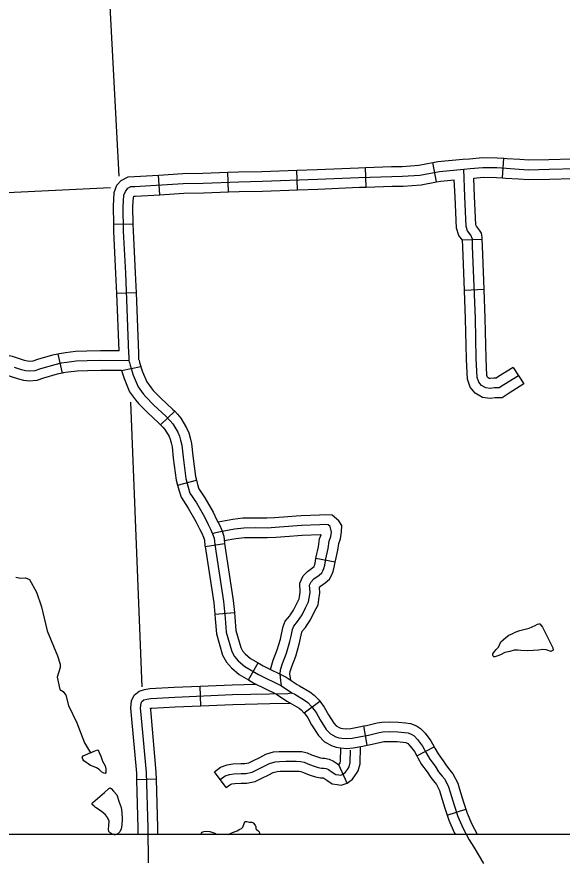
# Model space of a CAD drawing. Extents: x -5566 to 1759129, y -3726 to 731467.
# Drawn here: x -4614.72 to -4583.02, y 158.89 to 208.01 of the extents above; entities that cross this region are included whole.
import ezdxf

# ---------------------------------------------------------------- set-up
doc = ezdxf.new("R2010")
doc.units = 0
doc.layers.add('Default', color=7, linetype='Continuous')
doc.layers.add('R_No Plot', color=7, linetype='Continuous')

msp = doc.modelspace()

# ---------------------------------------------------------------- linework, layer by layer
at = {"layer": 'Default'}
for p, q in [((-4590.329, 198.42), (-4590.542, 199.539)), ((-4586.482, 198.655), (-4586.402, 199.791)), ((-4602.42, 197.837), (-4602.461, 198.975)), ((-4598.413, 197.959), (-4598.453, 199.098)), ((-4594.407, 198.119), (-4594.446, 199.257)), ((-4606.411, 197.674), (-4606.482, 198.811)), ((-4607.949, 195.972), (-4609.088, 195.949)), ((-4587.67, 195.073), (-4588.814, 195.029)), ((-4587.557, 192.158), (-4588.695, 192.114)), ((-4607.773, 191.978), (-4608.911, 191.932)), ((-4612.33, 188.416), (-4612.076, 187.306)), ((-4608.635, 187.452), (-4607.521, 187.693)), ((-4585.868, 187.64), (-4585.257, 186.678)), ((-4606.368, 184.307), (-4605.542, 185.092)), ((-4605.384, 180.791), (-4604.286, 181.096)), ((-4603.779, 177.234), (-4602.653, 177.41)), ((-4596.212, 176.314), (-4597.33, 176.529)), ((-4603.207, 173.302), (-4602.073, 173.407)), ((-4601.262, 169.485), (-4600.684, 170.467)), ((-4604.019, 167.979), (-4604.066, 169.117)), ((-4598.02, 167.565), (-4597.108, 168.248)), ((-4594.346, 165.688), (-4594.556, 166.808)), ((-4591.471, 165.06), (-4590.469, 165.601)), ((-4595.518, 163.484), (-4596.003, 164.556)), ((-4602.554, 163.234), (-4603.237, 164.145)), ((-4606.601, 163.705), (-4607.74, 163.674)), ((-4589.704, 161.621), (-4588.622, 161.978))]:
    msp.add_line(p, q, dxfattribs=at)
for points in [[(-4610.781, 238.171), (-4610.568, 232.416), (-4608.792, 198.76)], [(-4594.446, 199.257), (-4592.932, 199.309), (-4592.316, 199.317), (-4591.358, 199.383), (-4590.542, 199.539)], [(-4590.542, 199.539), (-4590.238, 199.597), (-4588.792, 199.732), (-4588.405, 199.76), (-4587.656, 199.828), (-4586.79, 199.818), (-4586.402, 199.791)], [(-4586.402, 199.791), (-4586.239, 199.78), (-4585.486, 199.733), (-4584.964, 199.696), (-4583.795, 199.724), (-4582.453, 199.764)], [(-4608.176, 187.95), (-4608.191, 188.018), (-4608.195, 188.282), (-4608.203, 188.45), (-4608.389, 193.116), (-4608.511, 195.564), (-4608.539, 196.996), (-4608.502, 197.656), (-4608.407, 197.864), (-4608.275, 198.052), (-4608.096, 198.146), (-4607.861, 198.156), (-4605.045, 198.329), (-4603.895, 198.354), (-4601.812, 198.429), (-4600.456, 198.457), (-4597.243, 198.57), (-4594.831, 198.674), (-4592.919, 198.74), (-4592.293, 198.748), (-4591.285, 198.818), (-4590.158, 199.032), (-4588.745, 199.164), (-4588.359, 199.192), (-4587.633, 199.258), (-4586.814, 199.249), (-4586.277, 199.211), (-4585.523, 199.164), (-4584.976, 199.126), (-4583.78, 199.155), (-4582.197, 199.202)], [(-4606.482, 198.811), (-4605.069, 198.899), (-4603.911, 198.923), (-4602.461, 198.975)], [(-4602.461, 198.975), (-4601.829, 198.998), (-4600.472, 199.027), (-4598.453, 199.098)], [(-4598.453, 199.098), (-4597.265, 199.14), (-4594.853, 199.243), (-4594.446, 199.257)], [(-4588.239, 195.051), (-4588.241, 195.099), (-4588.322, 195.326), (-4588.517, 195.57), (-4588.598, 195.829), (-4588.679, 197.567), (-4588.745, 199.164)], [(-4609.088, 195.949), (-4609.109, 197.007), (-4609.064, 197.795), (-4608.898, 198.231), (-4608.663, 198.492), (-4608.248, 198.71), (-4607.89, 198.725), (-4606.482, 198.811)], [(-4594.407, 198.119), (-4592.905, 198.171), (-4592.27, 198.178), (-4591.212, 198.252), (-4590.329, 198.42)], [(-4590.329, 198.42), (-4590.078, 198.468), (-4589.289, 198.541)], [(-4588.814, 195.029), (-4589.028, 195.298), (-4589.163, 195.73), (-4589.248, 197.542), (-4589.289, 198.541)], [(-4588.153, 198.639), (-4587.611, 198.689), (-4586.837, 198.68), (-4586.482, 198.655)], [(-4587.67, 195.073), (-4587.675, 195.208), (-4587.713, 195.432), (-4587.818, 195.607), (-4588.005, 195.842), (-4588.032, 195.929), (-4588.11, 197.592), (-4588.153, 198.639)], [(-4586.482, 198.655), (-4586.314, 198.643), (-4585.56, 198.596), (-4584.989, 198.556), (-4583.765, 198.585), (-4582.419, 198.625)], [(-4609.274, 198.069), (-4628.066, 197.162)], [(-4602.42, 197.837), (-4601.796, 197.86), (-4600.44, 197.888), (-4598.413, 197.959)], [(-4598.413, 197.959), (-4597.221, 198.001), (-4594.809, 198.105), (-4594.407, 198.119)], [(-4607.949, 195.972), (-4607.969, 196.986), (-4607.939, 197.517), (-4607.911, 197.58), (-4607.908, 197.584), (-4607.832, 197.587), (-4606.411, 197.674)], [(-4606.411, 197.674), (-4605.022, 197.76), (-4603.878, 197.784), (-4602.42, 197.837)], [(-4607.773, 191.978), (-4607.82, 193.142), (-4607.942, 195.584), (-4607.949, 195.972)], [(-4608.911, 191.932), (-4608.958, 193.091), (-4609.08, 195.544), (-4609.088, 195.949)], [(-4588.695, 192.114), (-4588.794, 194.655), (-4588.814, 195.029)], [(-4585.563, 187.159), (-4586.407, 186.623), (-4586.683, 186.444), (-4586.958, 186.444), (-4587.202, 186.412), (-4587.462, 186.444), (-4587.705, 186.59), (-4587.867, 186.785), (-4587.965, 187.061), (-4588.013, 188.149), (-4588.062, 190.487), (-4588.224, 194.677), (-4588.239, 195.051)], [(-4587.557, 192.158), (-4587.655, 194.699), (-4587.67, 195.073)], [(-4588.582, 188.103), (-4588.583, 188.131), (-4588.632, 190.47), (-4588.695, 192.114)], [(-4587.444, 188.154), (-4587.444, 188.168), (-4587.493, 190.504), (-4587.557, 192.158)], [(-4608.778, 188.593), (-4608.911, 191.932)], [(-4607.619, 188.07), (-4607.622, 188.083), (-4607.625, 188.3), (-4607.634, 188.475), (-4607.773, 191.978)], [(-4608.778, 188.593), (-4609.856, 188.603), (-4610.647, 188.582), (-4611.306, 188.566), (-4611.891, 188.494), (-4612.245, 188.436), (-4612.33, 188.416)], [(-4612.33, 188.416), (-4612.65, 188.343), (-4613.513, 188.105), (-4613.799, 188.007), (-4613.997, 187.988), (-4614.099, 188.001), (-4614.275, 188.049), (-4614.686, 188.184), (-4614.968, 188.27), (-4615.261, 188.327), (-4615.524, 188.352), (-4616.085, 188.372)], [(-4585.257, 186.678), (-4586.099, 186.143), (-4586.514, 185.875), (-4586.921, 185.875), (-4587.2, 185.838), (-4587.652, 185.894), (-4588.081, 186.152), (-4588.37, 186.499), (-4588.53, 186.952), (-4588.582, 188.103)], [(-4585.868, 187.64), (-4586.714, 187.102), (-4586.851, 187.014), (-4586.996, 187.014), (-4587.204, 186.986), (-4587.272, 186.995), (-4587.329, 187.029), (-4587.364, 187.071), (-4587.4, 187.171), (-4587.444, 188.154)], [(-4608.204, 188.018), (-4609.851, 188.033), (-4610.633, 188.012), (-4611.265, 187.997), (-4611.81, 187.93), (-4612.135, 187.877), (-4612.511, 187.79), (-4613.344, 187.561), (-4613.678, 187.446), (-4614.005, 187.415), (-4614.209, 187.44), (-4614.44, 187.503), (-4614.859, 187.641)], [(-4608.172, 187.931), (-4608.138, 187.772), (-4607.955, 187.184), (-4607.665, 186.51), (-4607.37, 186.104), (-4607.225, 185.921), (-4606.747, 185.443), (-4606.065, 184.815), (-4605.801, 184.538), (-4605.653, 184.355), (-4605.363, 183.876), (-4605.268, 183.653), (-4605.201, 183.403), (-4605.137, 183.129), (-4605.058, 182.431), (-4604.904, 181.191), (-4604.762, 180.682), (-4604.655, 180.336), (-4604.279, 179.767), (-4603.811, 178.962), (-4603.595, 178.517), (-4603.459, 178.249), (-4603.337, 177.976), (-4603.256, 177.719), (-4603.22, 177.352), (-4602.702, 174.028), (-4602.615, 173.077), (-4602.554, 172.258), (-4602.23, 171.138), (-4602.061, 170.841), (-4601.845, 170.59), (-4601.467, 170.266), (-4600.663, 169.794), (-4599.34, 169.14), (-4598.726, 168.733)], [(-4607.615, 188.051), (-4607.586, 187.917), (-4607.42, 187.382), (-4607.167, 186.794), (-4606.916, 186.449), (-4606.798, 186.3), (-4606.352, 185.854), (-4605.665, 185.221), (-4605.542, 185.092)], [(-4612.076, 187.306), (-4612.372, 187.238), (-4613.175, 187.017), (-4613.557, 186.885), (-4614.013, 186.843), (-4614.319, 186.88), (-4614.604, 186.958), (-4615.031, 187.099), (-4615.244, 187.163), (-4615.425, 187.199), (-4615.598, 187.215), (-4616.123, 187.233)], [(-4608.635, 187.452), (-4609.846, 187.464), (-4610.618, 187.443), (-4611.223, 187.429), (-4611.729, 187.366), (-4612.025, 187.318), (-4612.076, 187.306)], [(-4608.635, 187.452), (-4608.49, 186.987), (-4608.163, 186.226), (-4607.824, 185.76), (-4607.651, 185.541), (-4607.141, 185.032), (-4606.465, 184.409), (-4606.368, 184.307)], [(-4608.113, 185.618), (-4607.454, 169.086)], [(-4605.542, 185.092), (-4605.374, 184.914), (-4605.186, 184.684), (-4604.854, 184.136), (-4604.728, 183.839), (-4604.648, 183.542), (-4604.575, 183.225), (-4604.493, 182.498), (-4604.344, 181.303), (-4604.286, 181.096)], [(-4606.368, 184.307), (-4606.229, 184.161), (-4606.12, 184.027), (-4605.871, 183.616), (-4605.808, 183.467), (-4605.753, 183.264), (-4605.699, 183.032), (-4605.624, 182.364), (-4605.464, 181.079), (-4605.384, 180.791)], [(-4605.384, 180.791), (-4605.309, 180.521), (-4605.175, 180.09), (-4604.763, 179.466), (-4604.314, 178.694), (-4604.105, 178.263), (-4603.973, 178.003), (-4603.871, 177.774), (-4603.817, 177.605), (-4603.786, 177.28), (-4603.779, 177.234)], [(-4604.286, 181.096), (-4604.216, 180.843), (-4604.135, 180.583), (-4603.795, 180.067), (-4603.308, 179.23), (-4603.085, 178.77), (-4602.944, 178.494), (-4602.804, 178.178), (-4602.695, 177.834), (-4602.655, 177.423), (-4602.653, 177.41)], [(-4598.489, 178.994), (-4598.963, 178.955), (-4599.738, 178.902), (-4600.185, 178.876), (-4600.831, 178.885), (-4601.574, 178.876), (-4602.161, 178.799), (-4603.023, 178.648)], [(-4596.212, 176.314), (-4596.195, 176.402), (-4596.064, 177.012), (-4596.009, 177.411), (-4595.915, 177.669), (-4595.841, 178.094), (-4595.82, 178.448), (-4595.993, 178.718), (-4596.396, 179.059), (-4596.785, 179.081), (-4597.13, 179.053), (-4598.198, 179.018), (-4598.489, 178.994)], [(-4596.565, 177.55), (-4596.467, 177.816), (-4596.423, 178.074), (-4596.503, 178.403), (-4596.618, 178.501), (-4596.778, 178.51), (-4597.098, 178.484), (-4598.165, 178.449), (-4598.92, 178.387), (-4599.702, 178.333), (-4600.173, 178.307), (-4600.831, 178.316), (-4601.533, 178.307), (-4602.075, 178.236), (-4602.786, 178.111), (-4603.248, 178.004), (-4603.337, 177.976)], [(-4598.395, 177.858), (-4598.877, 177.819), (-4599.667, 177.765), (-4600.161, 177.737), (-4600.831, 177.746), (-4601.492, 177.738), (-4601.989, 177.672), (-4602.668, 177.554)], [(-4597.33, 176.529), (-4597.311, 176.629), (-4597.187, 177.209), (-4597.121, 177.688), (-4597.037, 177.918), (-4597.066, 177.916), (-4598.132, 177.88), (-4598.395, 177.858)], [(-4602.653, 177.41), (-4602.137, 174.098), (-4602.073, 173.407)], [(-4599.34, 169.14), (-4599.369, 169.452), (-4599.418, 169.821), (-4599.39, 170.076), (-4599.284, 170.438), (-4599.05, 171.041), (-4598.851, 171.707), (-4598.78, 172.019), (-4598.695, 172.416), (-4598.624, 172.601), (-4598.397, 172.87), (-4598.142, 173.253), (-4597.944, 173.665), (-4597.759, 174.019), (-4597.731, 174.232), (-4597.674, 174.558), (-4597.717, 174.984), (-4597.604, 175.182), (-4597.448, 175.352), (-4597.15, 175.565), (-4596.994, 175.707), (-4596.923, 175.82), (-4596.866, 175.948), (-4596.824, 176.146), (-4596.753, 176.515), (-4596.625, 177.111), (-4596.565, 177.55)], [(-4603.779, 177.234), (-4603.268, 173.958), (-4603.207, 173.302)], [(-4598.831, 173.246), (-4598.638, 173.536), (-4598.453, 173.92), (-4598.311, 174.193), (-4598.294, 174.318), (-4598.249, 174.579), (-4598.269, 175.109), (-4598.066, 175.52), (-4597.827, 175.781), (-4597.508, 176.009), (-4597.435, 176.075), (-4597.427, 176.088), (-4597.411, 176.125), (-4597.382, 176.26), (-4597.33, 176.529)], [(-4597.883, 172.615), (-4597.646, 172.97), (-4597.435, 173.409), (-4597.208, 173.845), (-4597.168, 174.145), (-4597.1, 174.537), (-4597.132, 174.854), (-4597.068, 174.924), (-4596.791, 175.121), (-4596.552, 175.338), (-4596.419, 175.552), (-4596.322, 175.771), (-4596.266, 176.033), (-4596.212, 176.314)], [(-4614.778, 175.456), (-4614.509, 175.402), (-4614.213, 175.409), (-4613.979, 175.307), (-4613.569, 174.581), (-4613.288, 173.718), (-4612.965, 172.339), (-4612.356, 170.883), (-4612.201, 170.387), (-4612.201, 170.203)], [(-4602.073, 173.407), (-4602.047, 173.125), (-4601.99, 172.36), (-4601.701, 171.361), (-4601.593, 171.17), (-4601.442, 170.995), (-4601.135, 170.732), (-4600.684, 170.467)], [(-4603.207, 173.302), (-4603.182, 173.03), (-4603.118, 172.157), (-4602.758, 170.915), (-4602.529, 170.511), (-4602.248, 170.186), (-4601.799, 169.801), (-4601.262, 169.485)], [(-4599.979, 170.091), (-4599.823, 170.622), (-4599.589, 171.225), (-4599.402, 171.852), (-4599.336, 172.142), (-4599.243, 172.579), (-4599.122, 172.894), (-4598.854, 173.213), (-4598.831, 173.247)], [(-4598.795, 169.462), (-4598.844, 169.828), (-4598.829, 169.964), (-4598.744, 170.254), (-4598.51, 170.856), (-4598.3, 171.563), (-4598.224, 171.897), (-4598.148, 172.254), (-4598.127, 172.307), (-4597.941, 172.528), (-4597.883, 172.615)], [(-4585.476, 172.355), (-4584.945, 172.49), (-4584.593, 172.643), (-4584.446, 172.72), (-4584.382, 172.733), (-4584.318, 172.733), (-4584.171, 172.554), (-4583.57, 171.338), (-4583.544, 171.21), (-4583.666, 171.133), (-4583.954, 171.229), (-4584.145, 171.242), (-4584.401, 171.204), (-4585.009, 171.172)], [(-4584.318, 172.733), (-4584.171, 172.554), (-4583.57, 171.338), (-4583.544, 171.21)], [(-4585.009, 171.172), (-4585.431, 171.185), (-4585.597, 171.204), (-4585.802, 171.204), (-4586.064, 171.14), (-4586.358, 171.076), (-4586.608, 170.929), (-4586.767, 170.871), (-4586.927, 170.814), (-4586.991, 170.814), (-4587.036, 170.858), (-4587.049, 170.916), (-4587.042, 170.993), (-4586.953, 171.127), (-4586.857, 171.242), (-4586.723, 171.389), (-4586.665, 171.517), (-4586.576, 171.684), (-4586.441, 171.805), (-4586.294, 171.946), (-4586.128, 172.074), (-4585.891, 172.176), (-4585.757, 172.259), (-4585.476, 172.355)], [(-4600.684, 170.467), (-4600.393, 170.295), (-4599.056, 169.635), (-4598.432, 169.222), (-4598.283, 169.141), (-4597.691, 168.79), (-4597.431, 168.603), (-4597.155, 168.31), (-4597.108, 168.248)], [(-4612.201, 170.203), (-4612.385, 169.638), (-4612.23, 168.928), (-4612.019, 168.809), (-4611.871, 168.603), (-4611.718, 168.001), (-4611.232, 166.996), (-4610.783, 165.83), (-4610.443, 165.245)], [(-4601.262, 169.485), (-4600.934, 169.292), (-4599.625, 168.645), (-4599.019, 168.244), (-4598.845, 168.15), (-4598.315, 167.836), (-4598.184, 167.742), (-4598.028, 167.576), (-4598.02, 167.565)], [(-4608.074, 167.631), (-4608.095, 167.846), (-4608.054, 168.275), (-4607.908, 168.594), (-4607.612, 168.828), (-4607.305, 168.925), (-4606.994, 168.977), (-4605.573, 169.055), (-4604.066, 169.117)], [(-4604.066, 169.117), (-4602.194, 169.194), (-4600.803, 169.227)], [(-4607.067, 158.858), (-4607.093, 160.885), (-4607.181, 164.092), (-4607.487, 167.472), (-4607.523, 167.846), (-4607.496, 168.126), (-4607.447, 168.232), (-4607.341, 168.317), (-4607.172, 168.37), (-4606.932, 168.41), (-4605.545, 168.486), (-4602.176, 168.625), (-4598.969, 168.7), (-4598.726, 168.733)], [(-4598.726, 168.733), (-4598.564, 168.645), (-4598.003, 168.313), (-4597.808, 168.173), (-4597.591, 167.943), (-4597.328, 167.592), (-4597.092, 167.16), (-4596.738, 166.603), (-4596.494, 166.352), (-4596.17, 166.181), (-4596.008, 166.123), (-4595.832, 166.092), (-4595.529, 166.076), (-4595.236, 166.092)], [(-4606.94, 167.739), (-4606.949, 167.83), (-4606.869, 167.843), (-4605.518, 167.917), (-4604.019, 167.979)], [(-4604.019, 167.979), (-4602.157, 168.056), (-4600.021, 168.106)], [(-4600.021, 168.106), (-4598.818, 168.134)], [(-4597.108, 168.248), (-4596.848, 167.901), (-4596.601, 167.449), (-4596.288, 166.958), (-4596.148, 166.813), (-4595.94, 166.704), (-4595.861, 166.676), (-4595.767, 166.659), (-4595.529, 166.646), (-4595.31, 166.658), (-4594.823, 166.758), (-4594.556, 166.808)], [(-4607.74, 163.674), (-4607.75, 164.059), (-4608.054, 167.419), (-4608.074, 167.631)], [(-4606.601, 163.705), (-4606.612, 164.126), (-4606.92, 167.525), (-4606.94, 167.739)], [(-4598.02, 167.565), (-4597.808, 167.283), (-4597.583, 166.87), (-4597.187, 166.249), (-4596.84, 165.89), (-4596.399, 165.658), (-4596.155, 165.571), (-4595.898, 165.525), (-4595.528, 165.505), (-4595.163, 165.526), (-4594.604, 165.64), (-4594.346, 165.688)], [(-4594.556, 166.808), (-4594.403, 166.836), (-4593.775, 166.981), (-4593.509, 167.033), (-4593.047, 167.052), (-4592.534, 167.034), (-4592.127, 166.991), (-4591.833, 166.954), (-4591.486, 166.817), (-4591.254, 166.658), (-4590.988, 166.381), (-4590.649, 165.934), (-4590.469, 165.601)], [(-4595.236, 166.092), (-4594.714, 166.199), (-4594.287, 166.279), (-4593.656, 166.424), (-4593.443, 166.465), (-4593.045, 166.482), (-4592.574, 166.465), (-4592.193, 166.425), (-4591.975, 166.397), (-4591.755, 166.311), (-4591.625, 166.222), (-4591.422, 166.011), (-4591.129, 165.625), (-4590.919, 165.236), (-4590.712, 164.881), (-4590.408, 164.46), (-4590.199, 164.143)], [(-4595.928, 164.665), (-4595.926, 164.668), (-4595.904, 164.754), (-4595.89, 165.524)], [(-4594.972, 164.046), (-4594.869, 164.204), (-4594.767, 164.599), (-4594.75, 165.61)], [(-4594.346, 165.688), (-4594.17, 165.721), (-4593.538, 165.867), (-4593.377, 165.898), (-4593.043, 165.912), (-4592.614, 165.897), (-4592.259, 165.859), (-4592.116, 165.841), (-4592.024, 165.805), (-4591.995, 165.785), (-4591.856, 165.64), (-4591.61, 165.315), (-4591.471, 165.06)], [(-4590.469, 165.601), (-4590.423, 165.516), (-4590.234, 165.193), (-4589.939, 164.784), (-4589.74, 164.482), (-4589.54, 164.239), (-4589.366, 164.014), (-4589.092, 163.486), (-4588.979, 163.127), (-4588.752, 162.375), (-4588.622, 161.978)], [(-4610.097, 164.374), (-4610.324, 164.461), (-4610.437, 164.515), (-4610.578, 164.595), (-4610.691, 164.688), (-4610.825, 164.788), (-4610.878, 164.869), (-4610.911, 164.929), (-4610.918, 164.978), (-4610.866, 165.064), (-4610.773, 165.108), (-4610.423, 165.257)], [(-4610.866, 165.064), (-4610.423, 165.257), (-4610.025, 165.421)], [(-4610.443, 165.245), (-4610.219, 165.348), (-4610.025, 165.421), (-4609.994, 165.392), (-4609.937, 165.263), (-4609.83, 165.042), (-4609.743, 164.762), (-4609.583, 164.488), (-4609.556, 164.308), (-4609.543, 164.161), (-4609.543, 164.107), (-4609.583, 164.047), (-4609.663, 164.06), (-4609.796, 164.147), (-4609.93, 164.267), (-4610.097, 164.374)], [(-4603.237, 164.145), (-4602.882, 164.412), (-4602.488, 164.548), (-4602.157, 164.595), (-4601.699, 164.615), (-4601.459, 164.615), (-4601.237, 164.659), (-4600.992, 164.785), (-4600.592, 164.981), (-4600.238, 165.163), (-4599.799, 165.293), (-4599.475, 165.316), (-4599.133, 165.325)], [(-4602.896, 163.689), (-4602.611, 163.903), (-4602.354, 163.992), (-4602.105, 164.027), (-4601.687, 164.045), (-4601.403, 164.045), (-4601.047, 164.116), (-4600.736, 164.276), (-4600.336, 164.472), (-4600.025, 164.632), (-4599.696, 164.73), (-4599.448, 164.747), (-4599.074, 164.756), (-4598.772, 164.756), (-4598.479, 164.756), (-4598.23, 164.747), (-4598.026, 164.703), (-4597.803, 164.605), (-4597.486, 164.49), (-4597.211, 164.401), (-4597.006, 164.356), (-4596.882, 164.356), (-4596.731, 164.33), (-4596.597, 164.267), (-4596.384, 164.125), (-4596.18, 163.992), (-4595.993, 163.965), (-4595.913, 163.947), (-4595.789, 163.992), (-4595.62, 164.116), (-4595.495, 164.285), (-4595.398, 164.436), (-4595.335, 164.676), (-4595.323, 165.407)], [(-4599.133, 165.325), (-4599.081, 165.326), (-4598.772, 165.326), (-4598.469, 165.326), (-4598.159, 165.315), (-4597.849, 165.247), (-4597.591, 165.134), (-4597.301, 165.028), (-4597.062, 164.951), (-4596.945, 164.926), (-4596.832, 164.926), (-4596.558, 164.877), (-4596.317, 164.765), (-4596.071, 164.601), (-4596.003, 164.556), (-4595.964, 164.609), (-4595.928, 164.665)], [(-4591.471, 165.06), (-4591.416, 164.957), (-4591.19, 164.57), (-4590.876, 164.137), (-4590.658, 163.805), (-4590.431, 163.528), (-4590.329, 163.398), (-4590.149, 163.049), (-4590.067, 162.791), (-4589.839, 162.033), (-4589.704, 161.621)], [(-4602.554, 163.234), (-4602.341, 163.394), (-4602.219, 163.436), (-4602.052, 163.459), (-4601.675, 163.475), (-4601.346, 163.475), (-4600.857, 163.573), (-4600.481, 163.767), (-4600.081, 163.963), (-4599.812, 164.101), (-4599.594, 164.166), (-4599.42, 164.178), (-4599.106, 164.186)], [(-4599.106, 164.186), (-4599.067, 164.187), (-4598.772, 164.187), (-4598.489, 164.187), (-4598.301, 164.18), (-4598.203, 164.159), (-4598.016, 164.076), (-4597.671, 163.951), (-4597.359, 163.85), (-4597.067, 163.787), (-4596.932, 163.787), (-4596.904, 163.782), (-4596.878, 163.769), (-4596.698, 163.65), (-4596.385, 163.446), (-4596.095, 163.404), (-4595.876, 163.356), (-4595.518, 163.484), (-4595.212, 163.709), (-4595.027, 163.961), (-4594.972, 164.046)], [(-4590.199, 164.143), (-4589.986, 163.884), (-4589.848, 163.706), (-4589.62, 163.267), (-4589.523, 162.959), (-4589.296, 162.204), (-4589.077, 161.538), (-4588.784, 160.856), (-4588.427, 160.183), (-4588.151, 159.769), (-4587.591, 158.81)], [(-4607.658, 160.511), (-4607.663, 160.874), (-4607.74, 163.674)], [(-4606.519, 160.503), (-4606.524, 160.897), (-4606.601, 163.705)], [(-4609.13, 160.503), (-4609.297, 160.596), (-4609.378, 160.677), (-4609.398, 160.783), (-4609.371, 161.031), (-4609.357, 161.271), (-4609.451, 161.485), (-4609.558, 161.632), (-4609.718, 161.772), (-4609.885, 161.899), (-4610.139, 162.059), (-4610.232, 162.139), (-4610.339, 162.246), (-4610.339, 162.32), (-4610.312, 162.366), (-4609.625, 162.934), (-4609.378, 163.168), (-4609.291, 163.201), (-4609.237, 163.175), (-4609.097, 163.008), (-4608.917, 162.801)], [(-4610.312, 162.366), (-4609.625, 162.934), (-4609.378, 163.168)], [(-4608.917, 162.801), (-4608.763, 162.373), (-4608.656, 162.073), (-4608.623, 161.785), (-4608.596, 161.418), (-4608.623, 161.044), (-4608.656, 160.824), (-4608.73, 160.657), (-4608.903, 160.503), (-4608.977, 160.483), (-4609.07, 160.476), (-4609.13, 160.503)], [(-4589.704, 161.621), (-4589.61, 161.337), (-4589.299, 160.61), (-4589.247, 160.512)], [(-4588.622, 161.978), (-4588.543, 161.74), (-4588.27, 161.102), (-4587.962, 160.521)], [(-4602.439, 160.506), (-4602.179, 160.618), (-4601.916, 160.719), (-4601.755, 160.805), (-4601.659, 160.839), (-4601.585, 160.929), (-4601.498, 161.136), (-4601.472, 161.226), (-4601.435, 161.256), (-4601.348, 161.263), (-4601.278, 161.24), (-4601.195, 161.219), (-4601.061, 161.219), (-4600.974, 161.179), (-4600.874, 161.039), (-4600.831, 160.952), (-4600.821, 160.835), (-4600.794, 160.795), (-4600.717, 160.722), (-4600.63, 160.652), (-4600.61, 160.575), (-4600.626, 160.525)], [(-4603.976, 160.523), (-4603.979, 160.542), (-4603.979, 160.582), (-4603.952, 160.642), (-4603.845, 160.682), (-4603.692, 160.688), (-4603.498, 160.668), (-4603.211, 160.582), (-4603.071, 160.506)]]:
    msp.add_lwpolyline(points, dxfattribs=at)
at = {"layer": 'R_No Plot'}
msp.add_lwpolyline([(-5018.988, 168.239), (-5018.988, 511.979), (-4446.603, 511.979), (-4446.603, 160.504), (-4913.433, 160.504)], dxfattribs=at)

doc.saveas('drawing.dxf')
